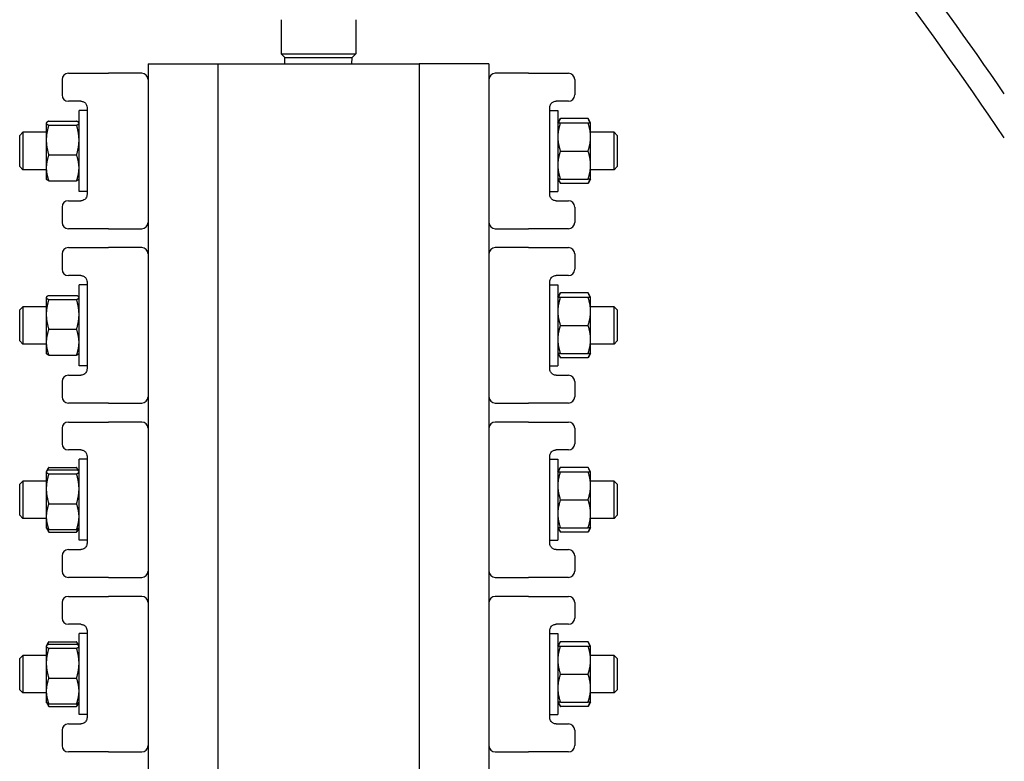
# Model space of a CAD drawing. Header units: inches. Extents: x 5 to 1128, y -85 to 748.
# Tile 290 of 656: x 418.95 to 428.84, y 306.05 to 313.49. Entities that reach past the tile are written whole.
import ezdxf

# ---------------------------------------------------------------- set-up
doc = ezdxf.new("R2010")
doc.units = ezdxf.units.IN
doc.header["$LTSCALE"] = 32
doc.header["$MEASUREMENT"] = 0
doc.layers.add('Visible (ANSI)', color=7, linetype='Continuous', lineweight=30)

msp = doc.modelspace()

# ---------------------------------------------------------------- linework, layer by layer
at = {"layer": 'Visible (ANSI)'}
for p, q in [((421.57616, 313.48903), (421.57616, 313.14617)), ((422.32616, 313.48903), (422.32616, 313.14617)), ((421.57616, 313.14617), (422.32616, 313.14617)), ((421.61366, 313.10867), (421.57616, 313.14617)), ((422.28866, 313.10867), (422.32616, 313.14617)), ((420.23966, 313.04617), (420.93966, 313.04617)), ((420.23966, 313.04617), (420.23966, 299.04617)), ((420.93966, 313.04617), (422.96266, 313.04617)), ((420.93966, 313.04617), (420.93966, 299.04617)), ((421.61366, 313.10867), (422.28866, 313.10867)), ((421.61529, 313.04617), (421.61366, 313.10867)), ((422.28702, 313.04617), (422.28866, 313.10867)), ((422.96266, 313.04617), (422.96266, 299.04617)), ((423.66266, 313.04617), (422.96266, 313.04617)), ((423.66266, 313.04617), (423.66266, 299.04617)), ((419.43966, 312.95117), (419.78692, 312.95117)), ((419.78692, 312.95117), (419.84239, 312.95117)), ((420.17716, 312.95117), (419.84239, 312.95117)), ((424.05992, 312.95117), (423.72516, 312.95117)), ((424.05992, 312.95117), (424.1154, 312.95117)), ((424.1154, 312.95117), (424.46266, 312.95117)), ((419.37716, 312.88867), (419.37716, 312.73367)), ((424.52516, 312.88867), (424.52516, 312.73367)), ((419.56466, 312.67117), (419.43966, 312.67117)), ((424.46266, 312.67117), (424.33766, 312.67117)), ((419.54716, 311.76467), (419.54716, 312.57767)), ((419.62716, 312.57767), (419.54716, 312.57767)), ((419.62716, 312.60867), (419.62716, 311.73367)), ((424.27516, 311.73367), (424.27516, 312.60867)), ((424.27516, 312.57767), (424.35516, 312.57767)), ((424.35516, 312.57767), (424.35516, 311.76467)), ((419.21816, 312.45267), (419.21938, 312.45478)), ((419.21816, 312.45267), (419.21816, 312.45057)), ((419.21816, 312.45057), (419.21816, 312.28118)), ((419.2433, 312.47037), (419.52201, 312.47037)), ((419.54716, 312.45267), (419.54594, 312.45478)), ((424.35516, 312.45267), (424.3803, 312.49622)), ((424.65901, 312.49622), (424.3803, 312.49622)), ((424.3803, 312.45267), (424.65901, 312.45267)), ((424.68416, 312.45267), (424.65901, 312.49622)), ((424.68416, 312.31192), (424.68416, 312.45267)), ((418.95116, 312.32742), (418.98241, 312.35867)), ((418.98241, 312.35867), (418.98241, 311.98367)), ((419.21816, 312.35867), (418.98241, 312.35867)), ((419.2433, 312.43078), (419.52201, 312.43078)), ((424.91991, 312.35867), (424.68416, 312.35867)), ((424.91991, 311.98367), (424.91991, 312.35867)), ((424.95116, 312.32742), (424.91991, 312.35867)), ((418.95116, 312.01492), (418.95116, 312.32742)), ((419.21816, 312.28118), (419.21816, 312.00177)), ((424.68416, 312.03042), (424.68416, 312.31192)), ((424.95116, 312.32742), (424.95116, 312.01492)), ((424.3803, 312.17117), (424.65901, 312.17117)), ((419.2433, 312.13158), (419.52201, 312.13158)), ((418.95116, 312.01492), (418.98241, 311.98367)), ((419.21816, 311.98367), (418.98241, 311.98367)), ((419.21816, 312.00177), (419.21816, 311.88967)), ((424.68416, 311.88967), (424.68416, 312.03042)), ((424.91991, 311.98367), (424.68416, 311.98367)), ((424.95116, 312.01492), (424.91991, 311.98367)), ((419.21816, 311.88967), (419.21938, 311.88756)), ((419.2433, 311.87197), (419.52201, 311.87197)), ((419.54716, 311.88967), (419.54594, 311.88756)), ((424.35516, 311.88967), (424.3803, 311.84612)), ((424.3803, 311.88967), (424.65901, 311.88967)), ((424.68416, 311.88967), (424.65901, 311.84612)), ((419.62716, 311.76467), (419.54716, 311.76467)), ((424.27516, 311.76467), (424.35516, 311.76467)), ((424.65901, 311.84612), (424.3803, 311.84612)), ((419.43966, 311.67117), (419.56466, 311.67117)), ((424.33766, 311.67117), (424.46266, 311.67117)), ((419.37716, 311.60867), (419.37716, 311.45367)), ((424.52516, 311.60867), (424.52516, 311.45367)), ((419.78692, 311.39117), (419.43966, 311.39117)), ((419.84239, 311.39117), (419.78692, 311.39117)), ((419.84239, 311.39117), (420.17716, 311.39117)), ((423.72516, 311.39117), (424.05992, 311.39117)), ((424.1154, 311.39117), (424.05992, 311.39117)), ((424.46266, 311.39117), (424.1154, 311.39117)), ((419.43966, 311.20117), (419.78692, 311.20117)), ((419.78692, 311.20117), (419.84239, 311.20117)), ((420.17716, 311.20117), (419.84239, 311.20117)), ((424.05992, 311.20117), (423.72516, 311.20117)), ((424.05992, 311.20117), (424.1154, 311.20117)), ((424.1154, 311.20117), (424.46266, 311.20117)), ((419.37716, 311.13867), (419.37716, 310.98367)), ((424.52516, 311.13867), (424.52516, 310.98367)), ((419.56466, 310.92117), (419.43966, 310.92117)), ((424.46266, 310.92117), (424.33766, 310.92117)), ((419.54716, 310.01467), (419.54716, 310.82767)), ((419.62716, 310.82767), (419.54716, 310.82767)), ((419.62716, 310.85867), (419.62716, 309.98367)), ((424.27516, 309.98367), (424.27516, 310.85867)), ((424.27516, 310.82767), (424.35516, 310.82767)), ((424.35516, 310.82767), (424.35516, 310.01467)), ((419.21816, 310.70267), (419.21938, 310.70478)), ((419.21816, 310.70267), (419.21816, 310.70057)), ((419.21816, 310.70057), (419.21816, 310.53118)), ((419.2433, 310.72037), (419.52201, 310.72037)), ((419.2433, 310.68078), (419.52201, 310.68078)), ((419.54716, 310.70267), (419.54594, 310.70478)), ((424.35516, 310.70267), (424.3803, 310.74622)), ((424.65901, 310.74622), (424.3803, 310.74622)), ((424.3803, 310.70267), (424.65901, 310.70267)), ((424.68416, 310.70267), (424.65901, 310.74622)), ((424.68416, 310.56192), (424.68416, 310.70267)), ((418.95116, 310.57742), (418.98241, 310.60867)), ((418.95116, 310.26492), (418.95116, 310.57742)), ((418.98241, 310.60867), (418.98241, 310.23367)), ((419.21816, 310.60867), (418.98241, 310.60867)), ((424.91991, 310.60867), (424.68416, 310.60867)), ((424.91991, 310.23367), (424.91991, 310.60867)), ((424.95116, 310.57742), (424.91991, 310.60867)), ((424.95116, 310.57742), (424.95116, 310.26492)), ((419.21816, 310.53118), (419.21816, 310.25177)), ((424.68416, 310.28042), (424.68416, 310.56192)), ((419.2433, 310.38158), (419.52201, 310.38158)), ((424.3803, 310.42117), (424.65901, 310.42117)), ((424.68416, 310.13967), (424.68416, 310.28042)), ((418.95116, 310.26492), (418.98241, 310.23367)), ((419.21816, 310.23367), (418.98241, 310.23367)), ((419.21816, 310.25177), (419.21816, 310.13967)), ((424.91991, 310.23367), (424.68416, 310.23367)), ((424.95116, 310.26492), (424.91991, 310.23367)), ((419.21816, 310.13967), (419.21938, 310.13756)), ((419.2433, 310.12197), (419.52201, 310.12197)), ((419.54716, 310.13967), (419.54594, 310.13756)), ((424.35516, 310.13967), (424.3803, 310.09612)), ((424.3803, 310.13967), (424.65901, 310.13967)), ((424.65901, 310.09612), (424.3803, 310.09612)), ((424.68416, 310.13967), (424.65901, 310.09612)), ((419.62716, 310.01467), (419.54716, 310.01467)), ((424.27516, 310.01467), (424.35516, 310.01467)), ((419.43966, 309.92117), (419.56466, 309.92117)), ((424.33766, 309.92117), (424.46266, 309.92117)), ((419.37716, 309.85867), (419.37716, 309.70367)), ((424.52516, 309.85867), (424.52516, 309.70367)), ((419.78692, 309.64117), (419.43966, 309.64117)), ((419.84239, 309.64117), (419.78692, 309.64117)), ((419.84239, 309.64117), (420.17716, 309.64117)), ((423.72516, 309.64117), (424.05992, 309.64117)), ((424.1154, 309.64117), (424.05992, 309.64117)), ((424.46266, 309.64117), (424.1154, 309.64117)), ((419.37716, 309.38867), (419.37716, 309.23367)), ((419.43966, 309.45117), (419.78692, 309.45117)), ((419.78692, 309.45117), (419.84239, 309.45117)), ((420.17716, 309.45117), (419.84239, 309.45117)), ((424.05992, 309.45117), (423.72516, 309.45117)), ((424.05992, 309.45117), (424.1154, 309.45117)), ((424.1154, 309.45117), (424.46266, 309.45117)), ((424.52516, 309.38867), (424.52516, 309.23367)), ((419.56466, 309.17117), (419.43966, 309.17117)), ((419.62716, 309.10867), (419.62716, 308.23367)), ((424.27516, 308.23367), (424.27516, 309.10867)), ((424.46266, 309.17117), (424.33766, 309.17117)), ((419.21938, 308.95478), (419.2404, 308.99119)), ((419.2433, 308.99609), (419.52201, 308.99609)), ((419.54594, 308.95478), (419.52492, 308.99119)), ((419.54716, 308.26467), (419.54716, 309.07767)), ((419.62716, 309.07767), (419.54716, 309.07767)), ((424.27516, 309.07767), (424.35516, 309.07767)), ((424.35516, 309.07767), (424.35516, 308.26467)), ((424.35516, 308.95267), (424.3803, 308.99622)), ((424.65901, 308.99622), (424.3803, 308.99622)), ((424.68416, 308.95267), (424.65901, 308.99622)), ((419.21816, 308.95267), (419.21938, 308.95478)), ((419.21816, 308.95267), (419.21816, 308.95057)), ((419.21816, 308.95057), (419.21816, 308.78118)), ((419.2433, 308.97037), (419.52201, 308.97037)), ((419.2433, 308.93078), (419.52201, 308.93078)), ((419.54716, 308.95267), (419.54594, 308.95478)), ((424.3803, 308.95267), (424.65901, 308.95267)), ((424.68416, 308.81192), (424.68416, 308.95267)), ((418.95116, 308.82742), (418.98241, 308.85867)), ((418.95116, 308.51492), (418.95116, 308.82742)), ((418.98241, 308.85867), (418.98241, 308.48367)), ((419.21816, 308.85867), (418.98241, 308.85867)), ((424.91991, 308.85867), (424.68416, 308.85867)), ((424.68416, 308.53042), (424.68416, 308.81192)), ((424.91991, 308.48367), (424.91991, 308.85867)), ((424.95116, 308.82742), (424.91991, 308.85867)), ((424.95116, 308.82742), (424.95116, 308.51492)), ((419.21816, 308.78118), (419.21816, 308.50177)), ((419.2433, 308.63158), (419.52201, 308.63158)), ((424.3803, 308.67117), (424.65901, 308.67117)), ((418.95116, 308.51492), (418.98241, 308.48367)), ((419.21816, 308.50177), (419.21816, 308.38967)), ((424.68416, 308.38967), (424.68416, 308.53042)), ((424.95116, 308.51492), (424.91991, 308.48367)), ((419.21816, 308.48367), (418.98241, 308.48367)), ((424.91991, 308.48367), (424.68416, 308.48367)), ((419.21816, 308.38967), (419.21938, 308.38756)), ((419.21938, 308.38756), (419.2404, 308.35115)), ((419.2433, 308.37197), (419.52201, 308.37197)), ((419.2433, 308.34625), (419.52201, 308.34625)), ((419.54594, 308.38756), (419.52492, 308.35115)), ((419.54716, 308.38967), (419.54594, 308.38756)), ((424.35516, 308.38967), (424.3803, 308.34612)), ((424.3803, 308.38967), (424.65901, 308.38967)), ((424.65901, 308.34612), (424.3803, 308.34612)), ((424.68416, 308.38967), (424.65901, 308.34612)), ((419.62716, 308.26467), (419.54716, 308.26467)), ((424.27516, 308.26467), (424.35516, 308.26467)), ((419.37716, 308.10867), (419.37716, 307.95367)), ((419.43966, 308.17117), (419.56466, 308.17117)), ((424.33766, 308.17117), (424.46266, 308.17117)), ((424.52516, 308.10867), (424.52516, 307.95367)), ((419.78692, 307.89117), (419.43966, 307.89117)), ((419.84239, 307.89117), (419.78692, 307.89117)), ((419.84239, 307.89117), (420.17716, 307.89117)), ((423.72516, 307.89117), (424.05992, 307.89117)), ((424.1154, 307.89117), (424.05992, 307.89117)), ((424.46266, 307.89117), (424.1154, 307.89117)), ((419.43966, 307.70117), (419.78692, 307.70117)), ((419.78692, 307.70117), (419.84239, 307.70117)), ((420.17716, 307.70117), (419.84239, 307.70117)), ((424.05992, 307.70117), (423.72516, 307.70117)), ((424.05992, 307.70117), (424.1154, 307.70117)), ((424.1154, 307.70117), (424.46266, 307.70117)), ((419.37716, 307.63867), (419.37716, 307.48367)), ((424.52516, 307.63867), (424.52516, 307.48367)), ((419.56466, 307.42117), (419.43966, 307.42117)), ((424.46266, 307.42117), (424.33766, 307.42117)), ((419.54716, 306.51467), (419.54716, 307.32767)), ((419.62716, 307.32767), (419.54716, 307.32767)), ((419.62716, 307.35867), (419.62716, 306.48367)), ((424.27516, 306.48367), (424.27516, 307.35867)), ((424.27516, 307.32767), (424.35516, 307.32767)), ((424.35516, 307.32767), (424.35516, 306.51467)), ((419.21816, 307.20267), (419.21938, 307.20478)), ((419.21938, 307.20478), (419.2404, 307.24119)), ((419.2433, 307.24609), (419.52201, 307.24609)), ((419.2433, 307.22037), (419.52201, 307.22037)), ((419.54594, 307.20478), (419.52492, 307.24119)), ((419.54716, 307.20267), (419.54594, 307.20478)), ((424.35516, 307.20267), (424.3803, 307.24622)), ((424.65901, 307.24622), (424.3803, 307.24622)), ((424.68416, 307.20267), (424.65901, 307.24622)), ((418.95116, 307.07742), (418.98241, 307.10867)), ((418.98241, 307.10867), (418.98241, 306.73367)), ((419.21816, 307.10867), (418.98241, 307.10867)), ((419.21816, 307.20267), (419.21816, 307.20057)), ((419.21816, 307.20057), (419.21816, 307.03118)), ((419.2433, 307.18078), (419.52201, 307.18078)), ((424.3803, 307.20267), (424.65901, 307.20267)), ((424.68416, 307.06192), (424.68416, 307.20267)), ((424.91991, 307.10867), (424.68416, 307.10867)), ((424.91991, 306.73367), (424.91991, 307.10867)), ((424.95116, 307.07742), (424.91991, 307.10867)), ((418.95116, 306.76492), (418.95116, 307.07742)), ((419.21816, 307.03118), (419.21816, 306.75177)), ((424.68416, 306.78042), (424.68416, 307.06192)), ((424.95116, 307.07742), (424.95116, 306.76492)), ((424.3803, 306.92117), (424.65901, 306.92117)), ((419.2433, 306.88158), (419.52201, 306.88158)), ((418.95116, 306.76492), (418.98241, 306.73367)), ((419.21816, 306.73367), (418.98241, 306.73367)), ((419.21816, 306.75177), (419.21816, 306.63967)), ((424.68416, 306.63967), (424.68416, 306.78042)), ((424.91991, 306.73367), (424.68416, 306.73367)), ((424.95116, 306.76492), (424.91991, 306.73367)), ((419.21816, 306.63967), (419.21938, 306.63756)), ((419.21938, 306.63756), (419.2404, 306.60115)), ((419.2433, 306.62197), (419.52201, 306.62197)), ((419.54594, 306.63756), (419.52492, 306.60115)), ((419.54716, 306.63967), (419.54594, 306.63756)), ((424.35516, 306.63967), (424.3803, 306.59612)), ((424.3803, 306.63967), (424.65901, 306.63967)), ((424.68416, 306.63967), (424.65901, 306.59612)), ((419.2433, 306.59625), (419.52201, 306.59625)), ((419.62716, 306.51467), (419.54716, 306.51467)), ((424.27516, 306.51467), (424.35516, 306.51467)), ((424.65901, 306.59612), (424.3803, 306.59612)), ((419.43966, 306.42117), (419.56466, 306.42117)), ((424.33766, 306.42117), (424.46266, 306.42117)), ((419.37716, 306.35867), (419.37716, 306.20367)), ((424.52516, 306.35867), (424.52516, 306.20367)), ((419.78692, 306.14117), (419.43966, 306.14117)), ((419.84239, 306.14117), (419.78692, 306.14117)), ((419.84239, 306.14117), (420.17716, 306.14117)), ((423.72516, 306.14117), (424.05992, 306.14117)), ((424.1154, 306.14117), (424.05992, 306.14117)), ((424.46266, 306.14117), (424.1154, 306.14117))]:
    msp.add_line(p, q, dxfattribs=at)
for centre, radius, start, end in [((392.12125, 287.39305), 44.37029, 34.154948, 39.802129), ((392.12125, 287.39305), 44.62029, 34.625273, 39.535164), ((419.43966, 312.88867), 0.0625, 90, 180), ((420.17716, 312.88867), 0.0625, 0, 90), ((423.72516, 312.88867), 0.0625, 90, 180), ((424.46266, 312.88867), 0.0625, 0, 90), ((419.43966, 312.73367), 0.0625, 180, 270), ((424.46266, 312.73367), 0.0625, 270, 0), ((419.43966, 311.60867), 0.0625, 90, 180), ((424.46266, 311.60867), 0.0625, 0, 90), ((419.43966, 311.45367), 0.0625, 180, 270), ((420.17716, 311.45367), 0.0625, 270, 0), ((423.72516, 311.45367), 0.0625, 180, 270), ((424.46266, 311.45367), 0.0625, 270, 0), ((419.43966, 311.13867), 0.0625, 90, 180), ((420.17716, 311.13867), 0.0625, 0, 90), ((423.72516, 311.13867), 0.0625, 90, 180), ((424.46266, 311.13867), 0.0625, 0, 90), ((419.43966, 310.98367), 0.0625, 180, 270), ((424.46266, 310.98367), 0.0625, 270, 0), ((419.43966, 309.85867), 0.0625, 90, 180), ((424.46266, 309.85867), 0.0625, 0, 90), ((419.43966, 309.70367), 0.0625, 180, 270), ((420.17716, 309.70367), 0.0625, 270, 0), ((423.72516, 309.70367), 0.0625, 180, 270), ((424.46266, 309.70367), 0.0625, 270, 0), ((419.43966, 309.38867), 0.0625, 90, 180), ((420.17716, 309.38867), 0.0625, 0, 90), ((423.72516, 309.38867), 0.0625, 90, 180), ((424.46266, 309.38867), 0.0625, 0, 90), ((419.43966, 309.23367), 0.0625, 180, 270), ((424.46266, 309.23367), 0.0625, 270, 0), ((419.43966, 308.10867), 0.0625, 90, 180), ((424.46266, 308.10867), 0.0625, 0, 90), ((419.43966, 307.95367), 0.0625, 180, 270), ((420.17716, 307.95367), 0.0625, 270, 0), ((423.72516, 307.95367), 0.0625, 180, 270), ((424.46266, 307.95367), 0.0625, 270, 0), ((419.43966, 307.63867), 0.0625, 90, 180), ((420.17716, 307.63867), 0.0625, 0, 90), ((423.72516, 307.63867), 0.0625, 90, 180), ((424.46266, 307.63867), 0.0625, 0, 90), ((419.43966, 307.48367), 0.0625, 180, 270), ((424.46266, 307.48367), 0.0625, 270, 0), ((419.43966, 306.35867), 0.0625, 90, 180), ((424.46266, 306.35867), 0.0625, 0, 90), ((419.43966, 306.20367), 0.0625, 180, 270), ((420.17716, 306.20367), 0.0625, 270, 0), ((423.72516, 306.20367), 0.0625, 180, 270), ((424.46266, 306.20367), 0.0625, 270, 0)]:
    msp.add_arc(centre, radius, start, end, dxfattribs=at)
for points, knots in [([(419.56466, 312.67117), (419.56946, 312.67117), (419.57453, 312.67062), (419.58808, 312.66725), (419.5969, 312.66324), (419.61242, 312.65014), (419.61917, 312.64132), (419.62574, 312.62376), (419.62716, 312.61623), (419.62716, 312.60867)], [0, 0, 0, 0, 0.12205237, 0.12205237, 0.31733615, 0.31733615, 0.49818613, 0.49818613, 0.61333736, 0.61333736, 0.61333736, 0.61333736]), ([(424.27516, 312.60867), (424.27516, 312.61214), (424.27545, 312.61561), (424.27693, 312.62444), (424.27856, 312.62967), (424.28357, 312.64073), (424.28733, 312.64625), (424.29606, 312.65579), (424.30108, 312.65969), (424.31336, 312.66685), (424.32068, 312.66923), (424.33106, 312.67092), (424.33442, 312.67117), (424.33766, 312.67117)], [0, 0, 0, 0, 0.05287288, 0.05287288, 0.1374695, 0.1374695, 0.2474451, 0.2474451, 0.36526508, 0.36526508, 0.53100521, 0.53100521, 0.613329, 0.613329, 0.613329, 0.613329]), ([(419.62716, 311.73367), (419.62716, 311.7302), (419.62687, 311.72673), (419.62539, 311.7179), (419.62376, 311.71267), (419.61874, 311.7016), (419.61498, 311.69609), (419.60626, 311.68655), (419.60124, 311.68265), (419.58895, 311.67549), (419.58163, 311.67311), (419.57125, 311.67142), (419.5679, 311.67117), (419.56466, 311.67117)], [0, 0, 0, 0, 0.05287288, 0.05287288, 0.1374695, 0.1374695, 0.2474451, 0.2474451, 0.36528945, 0.36528945, 0.53104907, 0.53104907, 0.613329, 0.613329, 0.613329, 0.613329]), ([(424.33766, 311.67117), (424.33285, 311.67117), (424.32779, 311.67172), (424.31423, 311.67509), (424.3054, 311.67911), (424.28988, 311.69221), (424.28314, 311.70104), (424.27657, 311.71859), (424.27516, 311.72612), (424.27516, 311.73367)], [0, 0, 0, 0, 0.12208473, 0.12208473, 0.31742031, 0.31742031, 0.4982594, 0.4982594, 0.61333736, 0.61333736, 0.61333736, 0.61333736]), ([(419.56466, 310.92117), (419.56946, 310.92117), (419.57453, 310.92062), (419.58808, 310.91725), (419.5969, 310.91324), (419.61242, 310.90014), (419.61917, 310.89132), (419.62574, 310.87376), (419.62716, 310.86623), (419.62716, 310.85867)], [0, 0, 0, 0, 0.12205237, 0.12205237, 0.31733615, 0.31733615, 0.49818613, 0.49818613, 0.61333736, 0.61333736, 0.61333736, 0.61333736]), ([(424.27516, 310.85867), (424.27516, 310.86214), (424.27545, 310.86561), (424.27693, 310.87444), (424.27856, 310.87967), (424.28357, 310.89073), (424.28733, 310.89625), (424.29606, 310.90579), (424.30108, 310.90969), (424.31336, 310.91685), (424.32068, 310.91923), (424.33106, 310.92092), (424.33442, 310.92117), (424.33766, 310.92117)], [0, 0, 0, 0, 0.05287288, 0.05287288, 0.1374695, 0.1374695, 0.2474451, 0.2474451, 0.36526508, 0.36526508, 0.53100521, 0.53100521, 0.613329, 0.613329, 0.613329, 0.613329]), ([(419.62716, 309.98367), (419.62716, 309.9802), (419.62687, 309.97673), (419.62539, 309.9679), (419.62376, 309.96267), (419.61874, 309.9516), (419.61498, 309.94609), (419.60626, 309.93655), (419.60124, 309.93265), (419.58895, 309.92549), (419.58163, 309.92311), (419.57125, 309.92142), (419.5679, 309.92117), (419.56466, 309.92117)], [0, 0, 0, 0, 0.05287288, 0.05287288, 0.1374695, 0.1374695, 0.2474451, 0.2474451, 0.36528945, 0.36528945, 0.53104907, 0.53104907, 0.613329, 0.613329, 0.613329, 0.613329]), ([(424.33766, 309.92117), (424.33285, 309.92117), (424.32779, 309.92172), (424.31423, 309.92509), (424.3054, 309.92911), (424.28988, 309.94221), (424.28314, 309.95104), (424.27657, 309.96859), (424.27516, 309.97612), (424.27516, 309.98367)], [0, 0, 0, 0, 0.12208473, 0.12208473, 0.31742031, 0.31742031, 0.4982594, 0.4982594, 0.61333736, 0.61333736, 0.61333736, 0.61333736]), ([(419.56466, 309.17117), (419.56946, 309.17117), (419.57453, 309.17062), (419.58808, 309.16725), (419.5969, 309.16324), (419.61242, 309.15014), (419.61917, 309.14132), (419.62574, 309.12376), (419.62716, 309.11623), (419.62716, 309.10867)], [0, 0, 0, 0, 0.12205237, 0.12205237, 0.31733615, 0.31733615, 0.49818613, 0.49818613, 0.61333736, 0.61333736, 0.61333736, 0.61333736]), ([(424.27516, 309.10867), (424.27516, 309.11214), (424.27545, 309.11561), (424.27693, 309.12444), (424.27856, 309.12967), (424.28357, 309.14073), (424.28733, 309.14625), (424.29606, 309.15579), (424.30108, 309.15969), (424.31336, 309.16685), (424.32068, 309.16923), (424.33106, 309.17092), (424.33442, 309.17117), (424.33766, 309.17117)], [0, 0, 0, 0, 0.05287288, 0.05287288, 0.1374695, 0.1374695, 0.2474451, 0.2474451, 0.36526508, 0.36526508, 0.53100521, 0.53100521, 0.613329, 0.613329, 0.613329, 0.613329]), ([(419.62716, 308.23367), (419.62716, 308.2302), (419.62687, 308.22673), (419.62539, 308.2179), (419.62376, 308.21267), (419.61874, 308.2016), (419.61498, 308.19609), (419.60626, 308.18655), (419.60124, 308.18265), (419.58895, 308.17549), (419.58163, 308.17311), (419.57125, 308.17142), (419.5679, 308.17117), (419.56466, 308.17117)], [0, 0, 0, 0, 0.05287288, 0.05287288, 0.1374695, 0.1374695, 0.2474451, 0.2474451, 0.36528945, 0.36528945, 0.53104907, 0.53104907, 0.613329, 0.613329, 0.613329, 0.613329]), ([(424.33766, 308.17117), (424.33285, 308.17117), (424.32779, 308.17172), (424.31423, 308.17509), (424.3054, 308.17911), (424.28988, 308.19221), (424.28314, 308.20104), (424.27657, 308.21859), (424.27516, 308.22612), (424.27516, 308.23367)], [0, 0, 0, 0, 0.12208473, 0.12208473, 0.31742031, 0.31742031, 0.4982594, 0.4982594, 0.61333736, 0.61333736, 0.61333736, 0.61333736]), ([(419.56466, 307.42117), (419.56946, 307.42117), (419.57453, 307.42062), (419.58808, 307.41725), (419.5969, 307.41324), (419.61242, 307.40014), (419.61917, 307.39132), (419.62574, 307.37376), (419.62716, 307.36623), (419.62716, 307.35867)], [0, 0, 0, 0, 0.12205237, 0.12205237, 0.31733615, 0.31733615, 0.49818613, 0.49818613, 0.61333736, 0.61333736, 0.61333736, 0.61333736]), ([(424.27516, 307.35867), (424.27516, 307.36214), (424.27545, 307.36561), (424.27693, 307.37444), (424.27856, 307.37967), (424.28357, 307.39073), (424.28733, 307.39625), (424.29606, 307.40579), (424.30108, 307.40969), (424.31336, 307.41685), (424.32068, 307.41923), (424.33106, 307.42092), (424.33442, 307.42117), (424.33766, 307.42117)], [0, 0, 0, 0, 0.05287288, 0.05287288, 0.1374695, 0.1374695, 0.2474451, 0.2474451, 0.36526508, 0.36526508, 0.53100521, 0.53100521, 0.613329, 0.613329, 0.613329, 0.613329]), ([(419.62716, 306.48367), (419.62716, 306.4802), (419.62687, 306.47673), (419.62539, 306.4679), (419.62376, 306.46267), (419.61874, 306.4516), (419.61498, 306.44609), (419.60626, 306.43655), (419.60124, 306.43265), (419.58895, 306.42549), (419.58163, 306.42311), (419.57125, 306.42142), (419.5679, 306.42117), (419.56466, 306.42117)], [0, 0, 0, 0, 0.05287288, 0.05287288, 0.1374695, 0.1374695, 0.2474451, 0.2474451, 0.36528945, 0.36528945, 0.53104907, 0.53104907, 0.613329, 0.613329, 0.613329, 0.613329]), ([(424.33766, 306.42117), (424.33285, 306.42117), (424.32779, 306.42172), (424.31423, 306.42509), (424.3054, 306.42911), (424.28988, 306.44221), (424.28314, 306.45104), (424.27657, 306.46859), (424.27516, 306.47612), (424.27516, 306.48367)], [0, 0, 0, 0, 0.12208473, 0.12208473, 0.31742031, 0.31742031, 0.4982594, 0.4982594, 0.61333736, 0.61333736, 0.61333736, 0.61333736])]:
    msp.add_open_spline(points, degree=3, knots=knots, dxfattribs=at)
for points, weights in [([(419.2433, 312.47037), (419.21816, 312.45976), (419.21816, 312.45057)], [1, 1.0379548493, 1]), ([(419.21816, 312.45057), (419.21816, 312.44139), (419.2433, 312.43078)], [1, 1.0379548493, 1]), ([(419.54716, 312.45057), (419.54716, 312.45976), (419.52201, 312.47037)], [1, 1.0379548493, 1]), ([(419.52201, 312.43078), (419.54716, 312.44139), (419.54716, 312.45057)], [1, 1.0379548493, 1]), ([(424.35516, 312.45267), (424.35516, 312.45267), (424.3803, 312.45267)], [1, 1.0379548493, 1]), ([(424.3803, 312.45267), (424.35516, 312.37724), (424.35516, 312.31192)], [1, 1.0379548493, 1]), ([(424.3803, 312.49622), (424.36704, 312.47326), (424.36089, 312.45267)], [1, 1.01965956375, 1.01895290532]), ([(424.67842, 312.45267), (424.67227, 312.47326), (424.65901, 312.49622)], [1.01895290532, 1.01965956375, 1]), ([(424.65901, 312.45267), (424.68416, 312.45267), (424.68416, 312.45267)], [1, 1.0379548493, 1]), ([(424.68416, 312.31192), (424.68416, 312.37724), (424.65901, 312.45267)], [1, 1.0379548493, 1]), ([(419.2433, 312.43078), (419.21816, 312.35061), (419.21816, 312.28118)], [1, 1.0379548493, 1]), ([(419.54716, 312.28118), (419.54716, 312.35061), (419.52201, 312.43078)], [1, 1.0379548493, 1]), ([(419.21816, 312.28118), (419.21816, 312.21175), (419.2433, 312.13158)], [1, 1.0379548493, 1]), ([(419.52201, 312.13158), (419.54716, 312.21175), (419.54716, 312.28118)], [1, 1.0379548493, 1]), ([(424.35516, 312.31192), (424.35516, 312.2466), (424.3803, 312.17117)], [1, 1.0379548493, 1]), ([(424.65901, 312.17117), (424.68416, 312.2466), (424.68416, 312.31192)], [1, 1.0379548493, 1]), ([(424.3803, 312.17117), (424.35516, 312.09574), (424.35516, 312.03042)], [1, 1.0379548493, 1]), ([(424.68416, 312.03042), (424.68416, 312.09574), (424.65901, 312.17117)], [1, 1.0379548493, 1]), ([(419.2433, 312.13158), (419.21816, 312.06202), (419.21816, 312.00177)], [1, 1.0379548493, 1]), ([(419.54716, 312.00177), (419.54716, 312.06202), (419.52201, 312.13158)], [1, 1.0379548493, 1]), ([(419.21816, 312.00177), (419.21816, 311.94153), (419.2433, 311.87197)], [1, 1.0379548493, 1]), ([(419.52201, 311.87197), (419.54716, 311.94153), (419.54716, 312.00177)], [1, 1.0379548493, 1]), ([(424.35516, 312.03042), (424.35516, 311.9651), (424.3803, 311.88967)], [1, 1.0379548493, 1]), ([(424.65901, 311.88967), (424.68416, 311.9651), (424.68416, 312.03042)], [1, 1.0379548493, 1]), ([(419.2433, 311.87197), (419.22357, 311.88029), (419.21938, 311.88756)], [1, 1.02954253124, 1.01309562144]), ([(419.54594, 311.88756), (419.54174, 311.88029), (419.52201, 311.87197)], [1.01309562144, 1.02954253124, 1]), ([(424.3803, 311.88967), (424.35516, 311.88967), (424.35516, 311.88967)], [1, 1.0379548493, 1]), ([(424.36089, 311.88967), (424.36704, 311.86908), (424.3803, 311.84612)], [1.01895290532, 1.01965956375, 1]), ([(424.68416, 311.88967), (424.68416, 311.88967), (424.65901, 311.88967)], [1, 1.0379548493, 1]), ([(424.65901, 311.84612), (424.67227, 311.86908), (424.67842, 311.88967)], [1, 1.01965956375, 1.01895290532]), ([(419.2433, 310.72037), (419.21816, 310.70976), (419.21816, 310.70057)], [1, 1.0379548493, 1]), ([(419.21816, 310.70057), (419.21816, 310.69139), (419.2433, 310.68078)], [1, 1.0379548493, 1]), ([(419.2433, 310.68078), (419.21816, 310.60061), (419.21816, 310.53118)], [1, 1.0379548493, 1]), ([(419.54716, 310.70057), (419.54716, 310.70976), (419.52201, 310.72037)], [1, 1.0379548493, 1]), ([(419.52201, 310.68078), (419.54716, 310.69139), (419.54716, 310.70057)], [1, 1.0379548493, 1]), ([(419.54716, 310.53118), (419.54716, 310.60061), (419.52201, 310.68078)], [1, 1.0379548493, 1]), ([(424.35516, 310.70267), (424.35516, 310.70267), (424.3803, 310.70267)], [1, 1.0379548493, 1]), ([(424.3803, 310.70267), (424.35516, 310.62724), (424.35516, 310.56192)], [1, 1.0379548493, 1]), ([(424.3803, 310.74622), (424.36704, 310.72326), (424.36089, 310.70267)], [1, 1.01965956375, 1.01895290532]), ([(424.67842, 310.70267), (424.67227, 310.72326), (424.65901, 310.74622)], [1.01895290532, 1.01965956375, 1]), ([(424.65901, 310.70267), (424.68416, 310.70267), (424.68416, 310.70267)], [1, 1.0379548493, 1]), ([(424.68416, 310.56192), (424.68416, 310.62724), (424.65901, 310.70267)], [1, 1.0379548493, 1]), ([(419.21816, 310.53118), (419.21816, 310.46175), (419.2433, 310.38158)], [1, 1.0379548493, 1]), ([(419.52201, 310.38158), (419.54716, 310.46175), (419.54716, 310.53118)], [1, 1.0379548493, 1]), ([(424.35516, 310.56192), (424.35516, 310.4966), (424.3803, 310.42117)], [1, 1.0379548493, 1]), ([(424.65901, 310.42117), (424.68416, 310.4966), (424.68416, 310.56192)], [1, 1.0379548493, 1]), ([(419.2433, 310.38158), (419.21816, 310.31202), (419.21816, 310.25177)], [1, 1.0379548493, 1]), ([(419.54716, 310.25177), (419.54716, 310.31202), (419.52201, 310.38158)], [1, 1.0379548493, 1]), ([(424.3803, 310.42117), (424.35516, 310.34574), (424.35516, 310.28042)], [1, 1.0379548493, 1]), ([(424.68416, 310.28042), (424.68416, 310.34574), (424.65901, 310.42117)], [1, 1.0379548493, 1]), ([(424.35516, 310.28042), (424.35516, 310.2151), (424.3803, 310.13967)], [1, 1.0379548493, 1]), ([(424.65901, 310.13967), (424.68416, 310.2151), (424.68416, 310.28042)], [1, 1.0379548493, 1]), ([(419.21816, 310.25177), (419.21816, 310.19153), (419.2433, 310.12197)], [1, 1.0379548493, 1]), ([(419.52201, 310.12197), (419.54716, 310.19153), (419.54716, 310.25177)], [1, 1.0379548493, 1]), ([(419.2433, 310.12197), (419.22357, 310.13029), (419.21938, 310.13756)], [1, 1.02954253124, 1.01309562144]), ([(419.54594, 310.13756), (419.54174, 310.13029), (419.52201, 310.12197)], [1.01309562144, 1.02954253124, 1]), ([(424.3803, 310.13967), (424.35516, 310.13967), (424.35516, 310.13967)], [1, 1.0379548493, 1]), ([(424.36089, 310.13967), (424.36704, 310.11908), (424.3803, 310.09612)], [1.01895290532, 1.01965956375, 1]), ([(424.68416, 310.13967), (424.68416, 310.13967), (424.65901, 310.13967)], [1, 1.0379548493, 1]), ([(424.65901, 310.09612), (424.67227, 310.11908), (424.67842, 310.13967)], [1, 1.01965956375, 1.01895290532]), ([(419.2433, 308.99609), (419.23231, 308.97798), (419.22623, 308.96152)], [1, 1.01624676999, 1.01858451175]), ([(419.53908, 308.96152), (419.53301, 308.97798), (419.52201, 308.99609)], [1.01858451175, 1.01624676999, 1]), ([(424.3803, 308.99622), (424.36704, 308.97326), (424.36089, 308.95267)], [1, 1.01965956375, 1.01895290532]), ([(424.67842, 308.95267), (424.67227, 308.97326), (424.65901, 308.99622)], [1.01895290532, 1.01965956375, 1]), ([(419.2433, 308.97037), (419.21816, 308.95976), (419.21816, 308.95057)], [1, 1.0379548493, 1]), ([(419.21816, 308.95057), (419.21816, 308.94139), (419.2433, 308.93078)], [1, 1.0379548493, 1]), ([(419.2433, 308.93078), (419.21816, 308.85061), (419.21816, 308.78118)], [1, 1.0379548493, 1]), ([(419.54716, 308.95057), (419.54716, 308.95976), (419.52201, 308.97037)], [1, 1.0379548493, 1]), ([(419.52201, 308.93078), (419.54716, 308.94139), (419.54716, 308.95057)], [1, 1.0379548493, 1]), ([(419.54716, 308.78118), (419.54716, 308.85061), (419.52201, 308.93078)], [1, 1.0379548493, 1]), ([(424.35516, 308.95267), (424.35516, 308.95267), (424.3803, 308.95267)], [1, 1.0379548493, 1]), ([(424.3803, 308.95267), (424.35516, 308.87724), (424.35516, 308.81192)], [1, 1.0379548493, 1]), ([(424.65901, 308.95267), (424.68416, 308.95267), (424.68416, 308.95267)], [1, 1.0379548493, 1]), ([(424.68416, 308.81192), (424.68416, 308.87724), (424.65901, 308.95267)], [1, 1.0379548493, 1]), ([(424.35516, 308.81192), (424.35516, 308.7466), (424.3803, 308.67117)], [1, 1.0379548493, 1]), ([(424.65901, 308.67117), (424.68416, 308.7466), (424.68416, 308.81192)], [1, 1.0379548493, 1]), ([(419.21816, 308.78118), (419.21816, 308.71175), (419.2433, 308.63158)], [1, 1.0379548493, 1]), ([(419.52201, 308.63158), (419.54716, 308.71175), (419.54716, 308.78118)], [1, 1.0379548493, 1]), ([(419.2433, 308.63158), (419.21816, 308.56202), (419.21816, 308.50177)], [1, 1.0379548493, 1]), ([(419.54716, 308.50177), (419.54716, 308.56202), (419.52201, 308.63158)], [1, 1.0379548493, 1]), ([(424.3803, 308.67117), (424.35516, 308.59574), (424.35516, 308.53042)], [1, 1.0379548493, 1]), ([(424.68416, 308.53042), (424.68416, 308.59574), (424.65901, 308.67117)], [1, 1.0379548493, 1]), ([(419.21816, 308.50177), (419.21816, 308.44153), (419.2433, 308.37197)], [1, 1.0379548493, 1]), ([(419.52201, 308.37197), (419.54716, 308.44153), (419.54716, 308.50177)], [1, 1.0379548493, 1]), ([(424.35516, 308.53042), (424.35516, 308.4651), (424.3803, 308.38967)], [1, 1.0379548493, 1]), ([(424.65901, 308.38967), (424.68416, 308.4651), (424.68416, 308.53042)], [1, 1.0379548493, 1]), ([(419.2433, 308.37197), (419.22357, 308.38029), (419.21938, 308.38756)], [1, 1.02954253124, 1.01309562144]), ([(419.22783, 308.37976), (419.23367, 308.36372), (419.2433, 308.34625)], [1.01777583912, 1.01420217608, 1]), ([(419.2433, 308.34625), (419.2418, 308.34872), (419.2404, 308.35115)], [1, 1.00218611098, 1.00412039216]), ([(419.54594, 308.38756), (419.54174, 308.38029), (419.52201, 308.37197)], [1.01309562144, 1.02954253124, 1]), ([(419.52201, 308.34625), (419.53164, 308.36372), (419.53748, 308.37976)], [1, 1.01420217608, 1.01777583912]), ([(419.52492, 308.35115), (419.52351, 308.34872), (419.52201, 308.34625)], [1.00412039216, 1.00218611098, 1]), ([(424.3803, 308.38967), (424.35516, 308.38967), (424.35516, 308.38967)], [1, 1.0379548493, 1]), ([(424.36089, 308.38967), (424.36704, 308.36908), (424.3803, 308.34612)], [1.01895290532, 1.01965956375, 1]), ([(424.68416, 308.38967), (424.68416, 308.38967), (424.65901, 308.38967)], [1, 1.0379548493, 1]), ([(424.65901, 308.34612), (424.67227, 308.36908), (424.67842, 308.38967)], [1, 1.01965956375, 1.01895290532]), ([(419.2433, 307.22037), (419.21816, 307.20976), (419.21816, 307.20057)], [1, 1.0379548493, 1]), ([(419.2433, 307.24609), (419.23231, 307.22798), (419.22623, 307.21152)], [1, 1.01624676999, 1.01858451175]), ([(419.53908, 307.21152), (419.53301, 307.22798), (419.52201, 307.24609)], [1.01858451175, 1.01624676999, 1]), ([(419.54716, 307.20057), (419.54716, 307.20976), (419.52201, 307.22037)], [1, 1.0379548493, 1]), ([(424.3803, 307.24622), (424.36704, 307.22326), (424.36089, 307.20267)], [1, 1.01965956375, 1.01895290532]), ([(424.67842, 307.20267), (424.67227, 307.22326), (424.65901, 307.24622)], [1.01895290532, 1.01965956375, 1]), ([(419.21816, 307.20057), (419.21816, 307.19139), (419.2433, 307.18078)], [1, 1.0379548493, 1]), ([(419.2433, 307.18078), (419.21816, 307.10061), (419.21816, 307.03118)], [1, 1.0379548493, 1]), ([(419.52201, 307.18078), (419.54716, 307.19139), (419.54716, 307.20057)], [1, 1.0379548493, 1]), ([(419.54716, 307.03118), (419.54716, 307.10061), (419.52201, 307.18078)], [1, 1.0379548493, 1]), ([(424.35516, 307.20267), (424.35516, 307.20267), (424.3803, 307.20267)], [1, 1.0379548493, 1]), ([(424.3803, 307.20267), (424.35516, 307.12724), (424.35516, 307.06192)], [1, 1.0379548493, 1]), ([(424.65901, 307.20267), (424.68416, 307.20267), (424.68416, 307.20267)], [1, 1.0379548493, 1]), ([(424.68416, 307.06192), (424.68416, 307.12724), (424.65901, 307.20267)], [1, 1.0379548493, 1]), ([(419.21816, 307.03118), (419.21816, 306.96175), (419.2433, 306.88158)], [1, 1.0379548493, 1]), ([(419.52201, 306.88158), (419.54716, 306.96175), (419.54716, 307.03118)], [1, 1.0379548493, 1]), ([(424.35516, 307.06192), (424.35516, 306.9966), (424.3803, 306.92117)], [1, 1.0379548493, 1]), ([(424.65901, 306.92117), (424.68416, 306.9966), (424.68416, 307.06192)], [1, 1.0379548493, 1]), ([(424.3803, 306.92117), (424.35516, 306.84574), (424.35516, 306.78042)], [1, 1.0379548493, 1]), ([(424.68416, 306.78042), (424.68416, 306.84574), (424.65901, 306.92117)], [1, 1.0379548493, 1]), ([(419.2433, 306.88158), (419.21816, 306.81202), (419.21816, 306.75177)], [1, 1.0379548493, 1]), ([(419.54716, 306.75177), (419.54716, 306.81202), (419.52201, 306.88158)], [1, 1.0379548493, 1]), ([(419.21816, 306.75177), (419.21816, 306.69153), (419.2433, 306.62197)], [1, 1.0379548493, 1]), ([(419.52201, 306.62197), (419.54716, 306.69153), (419.54716, 306.75177)], [1, 1.0379548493, 1]), ([(424.35516, 306.78042), (424.35516, 306.7151), (424.3803, 306.63967)], [1, 1.0379548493, 1]), ([(424.65901, 306.63967), (424.68416, 306.7151), (424.68416, 306.78042)], [1, 1.0379548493, 1]), ([(419.2433, 306.62197), (419.22357, 306.63029), (419.21938, 306.63756)], [1, 1.02954253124, 1.01309562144]), ([(419.22783, 306.62976), (419.23367, 306.61372), (419.2433, 306.59625)], [1.01777583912, 1.01420217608, 1]), ([(419.54594, 306.63756), (419.54174, 306.63029), (419.52201, 306.62197)], [1.01309562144, 1.02954253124, 1]), ([(419.52201, 306.59625), (419.53164, 306.61372), (419.53748, 306.62976)], [1, 1.01420217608, 1.01777583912]), ([(424.3803, 306.63967), (424.35516, 306.63967), (424.35516, 306.63967)], [1, 1.0379548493, 1]), ([(424.36089, 306.63967), (424.36704, 306.61908), (424.3803, 306.59612)], [1.01895290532, 1.01965956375, 1]), ([(424.68416, 306.63967), (424.68416, 306.63967), (424.65901, 306.63967)], [1, 1.0379548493, 1]), ([(424.65901, 306.59612), (424.67227, 306.61908), (424.67842, 306.63967)], [1, 1.01965956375, 1.01895290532]), ([(419.2433, 306.59625), (419.2418, 306.59872), (419.2404, 306.60115)], [1, 1.00218611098, 1.00412039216]), ([(419.52492, 306.60115), (419.52351, 306.59872), (419.52201, 306.59625)], [1.00412039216, 1.00218611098, 1])]:
    msp.add_rational_spline(points, weights, degree=2, dxfattribs=at)

doc.saveas('drawing.dxf')
